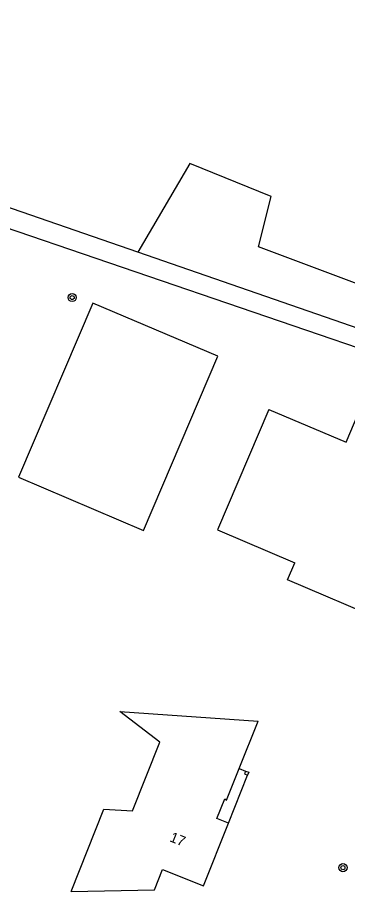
# Model space of a CAD drawing. Extents: x 133000 to 136000, y 400500 to 403500.
# Drawn here: x 134444.2 to 134476.7, y 400500.1 to 400586.1 of the extents above; entities that cross this region are included whole.
import ezdxf

# ---------------------------------------------------------------- set-up
doc = ezdxf.new("R2010")
doc.units = 0
for name, color, linetype in [('gg-afsc-draadraster', 7, 'Continuous'), ('gg-afsc-lijn draadraster', 7, 'Continuous'), ('gg-anno-huisnummerreeks BGT', 7, 'Continuous'), ('gg-bbg-gedigitaliseerde bebouwing', 7, 'Continuous'), ('gg-bbg-gedigitaliseerde bijgebouw', 7, 'Continuous'), ('gg-bbg-hoofdgebouw', 7, 'Continuous'), ('gg-bbg-onder overbouw', 7, 'Continuous'), ('gg-bbg-pand overbouw', 7, 'Continuous'), ('gg-bbg-pilaar onder overbouw', 7, 'Continuous'), ('gg-bbg-pilaar pand', 7, 'Continuous'), ('gg-kntw-bovenkant insteek waterloop', 7, 'Continuous'), ('gt-symb-boom', 7, 'Continuous')]:
    doc.layers.add(name, color=color, linetype=linetype)

# ---------------------------------------------------------------- blocks, each defined once
blk = doc.blocks.new('gt0-BOOM')
at = {"layer": 'gt-symb-boom'}
for radius in [0.4, 0.2]:
    blk.add_circle((0, 0), radius, dxfattribs=at)

msp = doc.modelspace()

# ---------------------------------------------------------------- linework, layer by layer
at = {"layer": 'gg-afsc-draadraster'}
for p, q in [((134461.163, 400571.693), (134456.061, 400562.963)), ((134469.181, 400568.445), (134461.163, 400571.693)), ((134467.943, 400563.489), (134469.181, 400568.445)), ((134498.922, 400551.871), (134467.943, 400563.489))]:
    msp.add_line(p, q, dxfattribs=at)
at = {"layer": 'gg-afsc-lijn draadraster'}
for p, q in [((134461.163, 400571.693), (134456.061, 400562.963)), ((134469.181, 400568.445), (134461.163, 400571.693)), ((134467.943, 400563.489), (134469.181, 400568.445)), ((134498.922, 400551.871), (134467.943, 400563.489))]:
    msp.add_line(p, q, dxfattribs=at)
at = {"layer": 'gg-bbg-gedigitaliseerde bebouwing'}
for points in [[(134468.947, 400547.51), (134463.897, 400535.66), (134471.513, 400532.414)], [(134449.5, 400500.078), (134452.719, 400508.189), (134455.541, 400508.014), (134458.225, 400514.777), (134454.299, 400517.785), (134467.892, 400516.848)]]:
    msp.add_lwpolyline(points, dxfattribs=at)
at = {"layer": 'gg-bbg-gedigitaliseerde bijgebouw'}
msp.add_lwpolyline([(134444.319, 400540.824), (134456.613, 400535.584), (134463.92, 400552.728), (134451.626, 400557.968), (134444.319, 400540.824)], dxfattribs=at)
at = {"layer": 'gg-bbg-hoofdgebouw'}
msp.add_line((134466.017, 400512.186), (134467.892, 400516.848), dxfattribs=at)
for points in [[(134468.947, 400547.51), (134476.546, 400544.27), (134478.931, 400549.867), (134483.87, 400547.771), (134488.47, 400545.801), (134480.32, 400526.681), (134470.799, 400530.74), (134471.513, 400532.414)], [(134449.5, 400500.078), (134457.688, 400500.231), (134458.49, 400502.252), (134462.505, 400500.652), (134464.969, 400506.801)]]:
    msp.add_lwpolyline(points, dxfattribs=at)
at = {"layer": 'gg-bbg-onder overbouw'}
msp.add_lwpolyline([(134464.969, 400506.801), (134463.827, 400507.259), (134464.629, 400509.201), (134464.768, 400509.079), (134466.017, 400512.186)], dxfattribs=at)
at = {"layer": 'gg-bbg-pand overbouw'}
for p, q in [((134466.017, 400512.186), (134466.668, 400511.927)), ((134464.969, 400506.801), (134466.858, 400511.532))]:
    msp.add_line(p, q, dxfattribs=at)
at = {"layer": 'gg-bbg-pilaar onder overbouw'}
msp.add_lwpolyline([(134466.668, 400511.927), (134466.561, 400511.645), (134466.858, 400511.532)], dxfattribs=at)
at = {"layer": 'gg-bbg-pilaar pand'}
msp.add_lwpolyline([(134466.668, 400511.927), (134466.965, 400511.814), (134466.858, 400511.532)], dxfattribs=at)
at = {"layer": 'gg-kntw-bovenkant insteek waterloop'}
msp.add_line((134496.78, 400548.867), (134456.061, 400562.963), dxfattribs=at)
for points in [[(134401.018, 400525.34), (134394.271, 400551.314), (134386.622, 400579.152), (134383.859, 400586.057), (134440.296, 400566.357), (134497.127, 400546.941), (134496.85, 400546.301)], [(134456.061, 400562.963), (134440.182, 400568.46), (134417.34, 400576.64), (134399.566, 400582.556)]]:
    msp.add_lwpolyline(points, dxfattribs=at)

# ---------------------------------------------------------------- block references
at = {"layer": 'gt-symb-boom'}
for p in [(134449.596, 400558.507), (134476.241, 400502.427)]:
    msp.add_blockref('gt0-BOOM', p, dxfattribs=at)

# ---------------------------------------------------------------- texts
at = {"layer": 'gg-anno-huisnummerreeks BGT'}
msp.add_text('17', height=1, rotation=338.2, dxfattribs=at).set_placement((134459.117, 400505.039))

doc.saveas('drawing.dxf')
